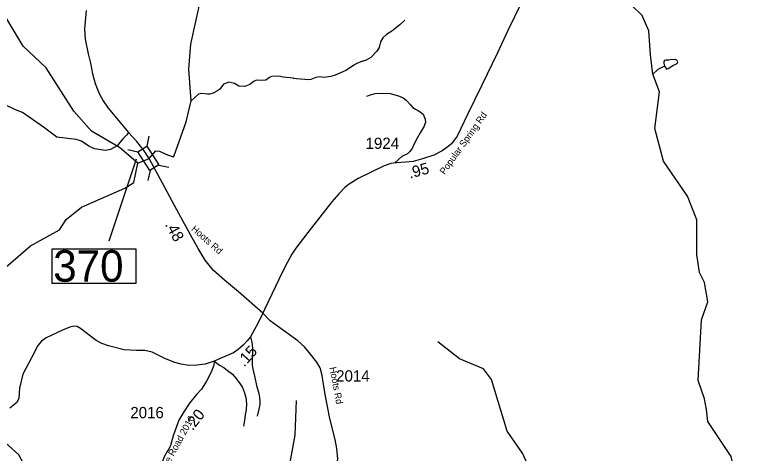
# Model space of a CAD drawing. Extents: x 1248089 to 1457196, y 820910 to 988753.
# Drawn here: x 1422705 to 1430900, y 908798 to 913659 of the extents above; entities that cross this region are included whole.
import ezdxf

# ---------------------------------------------------------------- set-up
doc = ezdxf.new("R2010")
doc.units = 0
for name, color, linetype in [('Exist Hydrographic Creek Single Shore', 7, 'Continuous'), ('Exist Hydrographic Misc Water Feature', 7, 'Continuous'), ('Exist Road Non-System Type 51', 7, 'Continuous'), ('Exist Road Secondary Structure Standard Bridge CELL', 7, 'Continuous'), ('Exist Road Secondary Structure Standard Bridge Number Label', 7, 'Continuous'), ('Exist Road Secondary Type 41 Attributed', 7, 'Continuous'), ('Exist Road Secondary Type 51 Attributed', 7, 'Continuous'), ('Exist Road Secondary Type 51 Label', 7, 'Continuous'), ('Prop GRAU CAT1 Cell', 7, 'Continuous'), ('Prop Lane Lines', 7, 'Continuous')]:
    doc.layers.add(name, color=color, linetype=linetype)

msp = doc.modelspace()

# ---------------------------------------------------------------- linework, layer by layer
at = {"layer": 'Exist Hydrographic Creek Single Shore'}
for points in [[(1424197.4, 912067.4), (1424271.3, 912150.4), (1424311.8, 912147.4), (1424380.6, 912115), (1424451.4, 912087.6), (1424469.7, 912088.6), (1424607.4, 912472.4), (1424662.4, 912704.5), (1424636.5, 913056.2), (1424658.4, 913331.6), (1424768.4, 913838.3), (1424789.4, 914103.7), (1424876.5, 914295.7), (1424932.5, 914560.5), (1425009.5, 914667.2)], [(1421692.4, 910485.9), (1422296.4, 910683.9), (1422549.4, 910813.4), (1422880.4, 911098.9), (1423200.4, 911276.3), (1423277.4, 911389.7), (1423447.5, 911527.4), (1423927.1, 911738.2), (1424027.3, 911798.9), (1424071.9, 912012.7)], [(1424071.9, 912012.7), (1424197.4, 912067.4)], [(1421997.4, 907305.1), (1421964.4, 907338.7), (1421870.4, 907672.2), (1421883.4, 907855.7), (1422061.4, 908029.4), (1422505.5, 908161.6), (1422607.4, 908235), (1422701.4, 908348.1), (1422951.4, 908352.9), (1422928.4, 908451.9), (1422751.4, 908780.4), (1422380.6, 909107)]]:
    msp.add_lwpolyline(points, dxfattribs=at)
at = {"layer": 'Exist Hydrographic Misc Water Feature'}
for points in [[(1424071.9, 912012.7), (1423868.4, 912188.6), (1423555.4, 912368.9), (1423359.4, 912589.5), (1423052.4, 913071.8), (1422798.4, 913310), (1422516.3, 913771.8), (1422419.4, 913990.6)], [(1430382.5, 909283.3), (1430360.5, 909401.9), (1430288.5, 909603.6), (1430326.6, 910275.8), (1430397.5, 910474.7), (1430360.5, 910692.1), (1430303.5, 910801.6), (1430274.6, 911002.4), (1430273.6, 911386.5), (1430170.5, 911647.9), (1429902.5, 912037.4), (1429809.5, 912397.2), (1429859.6, 912803.3), (1429786.3, 912999.9), (1429758.6, 913215.7), (1429739.5, 913482), (1429667.5, 913650.9), (1429552.5, 913761.5)], [(1427033.1, 913600.8), (1426980, 913547.9), (1426890.4, 913477.9), (1426831.7, 913441.2), (1426790.8, 913402.1), (1426763.9, 913358.7), (1426748.1, 913297.5), (1426721.7, 913255.6), (1426658.1, 913186.9), (1426603.5, 913154.2), (1426571.2, 913143), (1426563.2, 913143.1), (1426500.6, 913118.5), (1426466.3, 913101.2), (1426387, 913044.9), (1426313.9, 913011), (1426259.9, 912989.8), (1426211.5, 912974.8), (1426135.3, 912964.6), (1426111.4, 912969.1), (1426079.4, 912969.8), (1426047.3, 912962.5), (1425990.8, 912939.8), (1425966.8, 912938.3), (1425830.9, 912947.3), (1425803, 912952), (1425799.1, 912956.1), (1425684.4, 912965.9), (1425631.7, 912979.7), (1425555.5, 912973.5), (1425531.2, 912962), (1425490.7, 912934.8), (1425442.6, 912929.9), (1425392.6, 912933.1), (1425378.6, 912929.4), (1425362.4, 912921.7), (1425313.7, 912886.7), (1425257.2, 912864.1), (1425193.3, 912869.4), (1425142, 912898.6), (1425082.2, 912912), (1425021.7, 912889.3), (1424980.6, 912836.2), (1424948, 912810.9), (1424907.6, 912791.8), (1424867.4, 912780.7), (1424843.3, 912779.2), (1424779.4, 912784.6), (1424763.4, 912783), (1424743.3, 912777.5), (1424662.4, 912704.5)], [(1429915.9, 913089.8), (1429925.6, 913076.2), (1429937.3, 913057.1), (1429955.3, 913063.6), (1430006.1, 913098.5), (1430046.5, 913113.5), (1430060.7, 913127.3), (1430063, 913137.2), (1430059.1, 913145.3), (1430041.5, 913161.7), (1429979.4, 913159.1), (1429963.3, 913155.5), (1429931.4, 913156.2), (1429915.3, 913150.4), (1429907.1, 913142.7), (1429906.6, 913120.7), (1429910.4, 913112.6), (1429915.9, 913089.8)], [(1429915.9, 913089.8), (1429839.2, 913054.2), (1429786.3, 912999.9)], [(1428746.5, 908314.9), (1428605.6, 908376.8), (1428466.5, 908520.8), (1428338.5, 908799.1), (1428168.5, 909042.2), (1427995.5, 909613.7), (1427906.5, 909733.7), (1427641.5, 909844.1), (1427401.2, 910034.5)], [(1421997.4, 907305.1), (1422616.4, 907407.6), (1422893.4, 907503.7), (1423243.4, 907523), (1423678.5, 907596.3), (1424384.5, 907857.8), (1424845.4, 907999.5), (1425080.5, 908044.1), (1425433.5, 908194.5), (1425722.4, 908474.3), (1425815.5, 908997.7), (1425831.5, 909381.5)], [(1429924.6, 906774.5), (1430456.6, 907082.1), (1430558.6, 907188.5), (1430580.5, 907437.6), (1430556.5, 907530), (1430575.6, 907644.4), (1430652.6, 907744.7), (1430804.5, 907823.7), (1430872.5, 907914.2), (1430899.6, 908015.4), (1430890.6, 908406.4), (1430850.6, 908499), (1430751.5, 908543.7), (1430686.5, 908617.3), (1430655.6, 908762.3), (1430396.6, 909148.3), (1430382.5, 909283.3)]]:
    msp.add_lwpolyline(points, dxfattribs=at)
at = {"layer": 'Exist Road Non-System Type 51'}
for points in [[(1426612.4, 912757.7), (1426652.7, 912770.9), (1426704.8, 912785.8), (1426790.9, 912788.3), (1426869.1, 912786.7), (1426962.7, 912760.8), (1427016.2, 912737.7), (1427049.7, 912711.2), (1427094.8, 912662.3), (1427124.1, 912629.7), (1427151.8, 912613.1), (1427181.5, 912596.5), (1427209.2, 912579.9), (1427236.7, 912555.4), (1427257.7, 912502.9), (1427261.2, 912468.8), (1427248.3, 912425.1), (1427204.8, 912351.9), (1427171.5, 912290.5), (1427140.4, 912235.1), (1427113.4, 912175.6), (1427086.6, 912140.1), (1427064.2, 912118.6), (1427029.9, 912103.1), (1427001.5, 912087.6), (1426964.9, 912056.3), (1426922.1, 912017.2)], [(1425321.3, 910087.2), (1425334.2, 910030.9), (1425339.7, 909996.8), (1425343, 909958.7), (1425342, 909908.7), (1425338.7, 909846.7), (1425339.3, 909778.7), (1425346.3, 909728.5), (1425368.7, 909636), (1425389, 909549.5), (1425413.2, 909461.2), (1425420.3, 909417), (1425425.7, 909374.9), (1425422.9, 909336.9), (1425413.9, 909287.1), (1425396.3, 909209.2)], [(1424918.7, 909818.5), (1424979, 909775.7), (1425026.5, 909746.8), (1425064.1, 909714), (1425121.4, 909673), (1425156.5, 909634.3), (1425195.5, 909583.5), (1425232.4, 909524.7), (1425253.2, 909468.2), (1425268.1, 909413.9), (1425277, 909345.7), (1425273.6, 909277.7), (1425262.5, 909221.9), (1425255.3, 909162), (1425243.9, 909096.2)], [(1424435, 908880.7), (1424415.6, 908845.5), (1424396.1, 908817.5), (1424368.1, 908764.4), (1424340.2, 908697.3), (1424315.1, 908610.7), (1424257.1, 908587), (1424226.3, 908573.1), (1424170.5, 908567.5), (1424103.4, 908570.3), (1424053.2, 908567.5), (1423980.5, 908539.5), (1423905.1, 908519.9), (1423860.4, 908500.4), (1423793.4, 908489.2), (1423771, 908469.6), (1423729.1, 908444.5), (1423670.5, 908430.5)]]:
    msp.add_lwpolyline(points, dxfattribs=at)
at = {"layer": 'Exist Road Secondary Structure Standard Bridge CELL'}
for p, q in [((1424193.4, 912312.8), (1424169.3, 912202.2)), ((1423961.3, 912163.8), (1424071.9, 912139.6)), ((1424207.6, 911932.2), (1424183.5, 911821.6)), ((1424302.8, 911993.3), (1424413.4, 911969.2))]:
    msp.add_line(p, q, dxfattribs=at)
msp.add_lwpolyline([(1424169.3, 912202.2), (1424303.3, 911993.6), (1424205.8, 911931.1), (1424071.9, 912139.6)], close=True, dxfattribs=at)
at = {"layer": 'Exist Road Secondary Structure Standard Bridge Number Label'}
msp.add_line((1424053.2, 912058.9), (1423749.4, 911147.6), dxfattribs=at)
msp.add_lwpolyline([(1423119.3, 911063.5), (1424048.2, 911063.5), (1424048.2, 910679.4), (1423119.3, 910679.4)], close=True, dxfattribs=at)
at = {"layer": 'Exist Road Secondary Type 41 Attributed'}
msp.add_lwpolyline([(1423968, 912352.8), (1423945.4, 912324.1), (1423905.8, 912284.3), (1423841, 912204.2), (1423766.8, 912164.1), (1423713.8, 912153.5), (1423590.2, 912173.6), (1423529, 912200.7), (1423444.7, 912257), (1423387, 912274.7), (1423172.7, 912300.6), (1423024.8, 912414.4), (1422791.6, 912577.1), (1422712.8, 912606.5), (1422600.2, 912659.2)], dxfattribs=at)
at = {"layer": 'Exist Road Secondary Type 51 Attributed'}
for points in [[(1428323.1, 913789.3), (1428175.8, 913485.8), (1428061.6, 913238.8), (1427888.8, 912877.7), (1427734.4, 912560), (1427614.5, 912313.4), (1427550.1, 912228.9), (1427500.1, 912187.4), (1427448.6, 912150.2), (1427354.2, 912103), (1427231.2, 912061.5), (1427126, 912032), (1427041.6, 912024.9), (1426942.9, 912019.2), (1426878.6, 912012), (1426804.2, 911984.8), (1426515.3, 911844.5), (1426414.7, 911782.3), (1426367.6, 911742.2), (1426300.3, 911673.5), (1426224.5, 911584.7), (1425958.7, 911244.8), (1425822.8, 911071.6), (1425778.5, 911005.8), (1425730.1, 910917.8), (1425672.9, 910801.9), (1425598.6, 910645.8), (1425475.8, 910392.1), (1425458.6, 910352)], [(1423497.4, 913705.1), (1423480.7, 913502.1), (1423487, 913390.1), (1423520.4, 913224.7), (1423545.5, 913122.2), (1423568.6, 913002.8), (1423597.7, 912897.1), (1423641.7, 912786.1), (1423685.6, 912704.5), (1423740, 912624.9), (1423968, 912352.8)], [(1424197.4, 912067.4), (1424141.6, 912151.8), (1424061.1, 912253.3), (1423968, 912352.8)], [(1425458.6, 910352), (1425188.7, 910586.6), (1425031.8, 910716.3), (1424909.5, 910824.2), (1424816.4, 910937.2), (1424741.5, 911066.1), (1424656.8, 911220), (1424504.2, 911495.7), (1424318.1, 911839.4), (1424197.4, 912067.4)], [(1425458.6, 910352), (1425406.6, 910243.2), (1425344.8, 910129.5), (1425321.3, 910087.2), (1425288, 910047.6), (1425241.2, 909995.7), (1425184.4, 909947.2), (1425130.9, 909910.4), (1425010.6, 909860.3), (1424918.7, 909818.5)], [(1426287.1, 908713.5), (1426290.2, 908733.4), (1426280.3, 908849.2), (1426261.6, 908949.6), (1426202, 909183.1), (1426148.5, 909449.6), (1426135, 909542.1), (1426116.3, 909657.9), (1426092.7, 909745), (1426056.6, 909807.3), (1425970.8, 909914.4), (1425919.8, 909977.9), (1425845.6, 910042.8), (1425619.2, 910205.9), (1425538.3, 910265.7), (1425458.6, 910352)], [(1424918.7, 909818.5), (1424816.8, 909786.6), (1424726.6, 909772.9), (1424636.4, 909770.9), (1424550, 909784.7), (1424481.4, 909802.3), (1424377.4, 909845.5), (1424228.3, 909918.2), (1424149.9, 909937.8), (1424055, 909937.7), (1423919.6, 909945.5), (1423747, 909986.8), (1423672.5, 910014.2), (1423609.7, 910047.6), (1423435.1, 910179.2), (1423397.9, 910202.7), (1423362.5, 910206.6), (1423315.5, 910194.9), (1423235.7, 910163.8), (1423055.3, 910075.4), (1423000.3, 910040.1), (1422961.1, 909991), (1422892.5, 909855.5), (1422794.5, 909673.4), (1422757.8, 909519.4), (1422749.8, 909408.3), (1422730.9, 909362.6), (1422707.2, 909342.1), (1422648.8, 909296.3)], [(1424918.7, 909818.5), (1424915.4, 909775.8), (1424885.3, 909697.2), (1424831.8, 909595.2), (1424776.7, 909506.6), (1424723.2, 909449.7), (1424644.7, 909351), (1424582.9, 909255.7), (1424527.7, 909165.4), (1424496.4, 909081.3), (1424466.3, 909002.7), (1424437.9, 908897.4), (1424435, 908880.7)]]:
    msp.add_lwpolyline(points, dxfattribs=at)

# ---------------------------------------------------------------- texts
at = {"layer": 'Exist Road Secondary Structure Standard Bridge Number Label'}
msp.add_text('370', height=350, dxfattribs=at).set_placement((1423131.8, 910699.1))
at = {"layer": 'Exist Road Secondary Type 51 Label'}
for s, rotation, p in [('Popular Spring Rd', 54.50563, (1427474.8, 911881)), ('Hoots Rd', 318.53568, (1424658, 911275)), ('Hoots Rd', 280.53876, (1426197.1, 909747.6)), ('State Road 2016', 61.08409, (1424341.3, 908529.2))]:
    msp.add_text(s, height=75, rotation=rotation, dxfattribs=at).set_placement(p)
at = {"layer": 'Prop GRAU CAT1 Cell'}
for s, rotation, p in [('.95', 15.62416, (1427090.2, 911841.1)), ('.48', 298.96443, (1424368.7, 911333.5)), ('.15', 47.935, (1425250.6, 909748)), ('.20', 51.48261, (1424678.3, 909041.9))]:
    msp.add_text(s, height=125, rotation=rotation, dxfattribs=at).set_placement(p)
at = {"layer": 'Prop Lane Lines'}
for s, p in [('1924', (1426598.1, 912171.5)), ('2014', (1426271.5, 909592.4)), ('2016', (1423987.6, 909185.8))]:
    msp.add_text(s, height=125, dxfattribs=at).set_placement(p)

doc.saveas('drawing.dxf')
